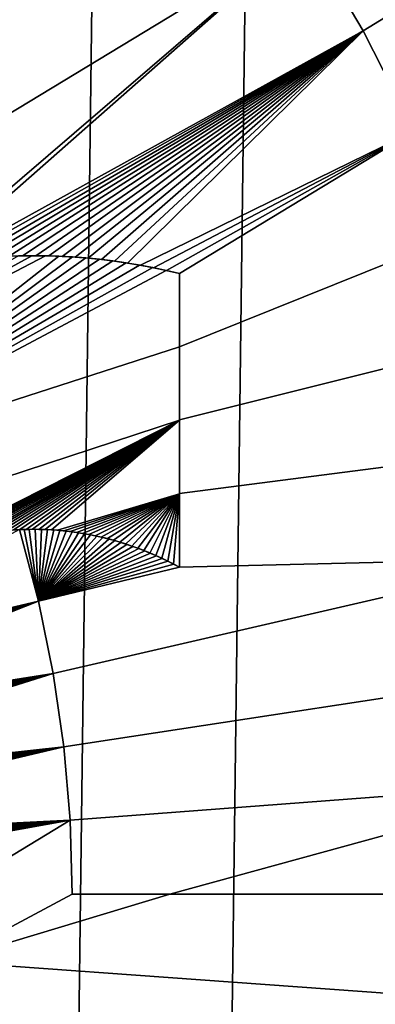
# Model space of a CAD drawing. Header units: metres. Extents: x -109 to 109, y -342 to 66.
# Tile 318 of 512: x 3.361 to 4.338, y -7.867 to -5.168. Entities that reach past the tile are written whole.
import ezdxf

# ---------------------------------------------------------------- set-up
doc = ezdxf.new("R2010")
doc.units = ezdxf.units.M
doc.layers.add('solid_K_24_62_16_000B91', color=7, linetype='CONTINUOUS')

msp = doc.modelspace()

# ---------------------------------------------------------------- linework, layer by layer
at = {"layer": 'solid_K_24_62_16_000B91'}
for points in [[(3.413546, 16.653755, -67), (2.99035, -16.734928, -67), (2.565332, -16.805325, -67), (2.990326, 16.734932, -67)], [(3.834734, 16.561848, -67), (3.413569, -16.653751, -67), (2.99035, -16.734928, -67), (3.413546, 16.653755, -67)], [(4.253493, 16.459272, -67), (3.834755, -16.561844, -67), (3.413569, -16.653751, -67), (3.834734, 16.561848, -67)], [(4.669421, 16.346148, -67), (4.253512, -16.459269, -67), (3.834755, -16.561844, -67), (4.253493, 16.459272, -67)], [(5.082287, 16.222525, -67), (4.669439, -16.346142, -67), (4.253512, -16.459269, -67), (4.669421, 16.346148, -67)], [(4.304354, -5.198594, 85.223915), (5.49601, -4.469636, 85.026184), (5.286402, -4.123866, 85.026184), (4.147276, -4.93299, 85.223915)], [(2.529329, -5.137301, 85.372719), (2.678378, -5.302812, 85.372719), (3.784704, -4.433952, 85.223915), (3.58064, -4.202487, 85.223915)], [(2.678378, -5.302812, 85.372719), (2.816617, -5.477453, 85.372719), (3.973832, -4.677774, 85.223915), (3.784704, -4.433952, 85.223915)], [(4.444444, -5.473536, 85.223915), (5.683034, -4.828127, 85.026184), (5.49601, -4.469636, 85.026184), (4.304354, -5.198594, 85.223915)], [(2.816617, -5.477453, 85.372719), (2.943486, -5.66052, 85.372719), (4.147276, -4.93299, 85.223915), (3.973832, -4.677774, 85.223915)], [(2.943486, -5.66052, 85.372719), (3.058346, -5.850632, 85.372696), (3.081383, -5.845948, 85.37072), (4.147276, -4.93299, 85.223915)], [(3.081383, -5.845948, 85.37072), (3.117059, -5.83935, 85.367661), (4.147276, -4.93299, 85.223915)], [(3.152813, -5.833519, 85.364594), (4.304354, -5.198594, 85.223915), (4.147276, -4.93299, 85.223915), (3.117059, -5.83935, 85.367661)], [(3.152813, -5.833519, 85.364594), (3.188688, -5.828496, 85.361519), (4.304354, -5.198594, 85.223915)], [(3.188688, -5.828496, 85.361519), (3.224662, -5.824271, 85.358444), (4.304354, -5.198594, 85.223915)], [(3.224662, -5.824271, 85.358444), (3.260702, -5.82082, 85.355354), (4.304354, -5.198594, 85.223915)], [(3.260702, -5.82082, 85.355354), (3.296809, -5.81815, 85.352264), (4.304354, -5.198594, 85.223915)], [(3.296809, -5.81815, 85.352264), (3.333002, -5.816291, 85.349174), (4.304354, -5.198594, 85.223915)], [(3.333002, -5.816291, 85.349174), (3.369224, -5.815227, 85.346077), (4.304354, -5.198594, 85.223915)], [(3.369224, -5.815227, 85.346077), (3.405419, -5.814938, 85.342987), (4.304354, -5.198594, 85.223915)], [(3.405419, -5.814938, 85.342987), (3.441596, -5.815447, 85.339897), (4.304354, -5.198594, 85.223915)], [(3.441596, -5.815447, 85.339897), (3.477761, -5.816763, 85.336815), (4.304354, -5.198594, 85.223915)], [(3.477761, -5.816763, 85.336815), (3.513889, -5.818869, 85.333733), (4.304354, -5.198594, 85.223915)], [(3.513889, -5.818869, 85.333733), (3.549963, -5.821749, 85.330658), (4.304354, -5.198594, 85.223915)], [(3.549963, -5.821749, 85.330658), (3.586001, -5.825434, 85.327591), (4.304354, -5.198594, 85.223915)], [(3.586001, -5.825434, 85.327591), (3.621975, -5.829917, 85.324524), (4.304354, -5.198594, 85.223915)], [(3.621975, -5.829917, 85.324524), (3.657842, -5.835181, 85.321472), (4.304354, -5.198594, 85.223915)], [(3.693571, -5.841214, 85.318436), (4.444444, -5.473536, 85.223915), (4.304354, -5.198594, 85.223915), (3.657842, -5.835181, 85.321472)], [(3.693571, -5.841214, 85.318436), (3.729177, -5.848035, 85.315407), (4.444444, -5.473536, 85.223915)], [(3.729177, -5.848035, 85.315407), (3.764656, -5.85565, 85.312393), (4.444444, -5.473536, 85.223915)], [(3.764656, -5.85565, 85.312393), (3.8, -5.864065, 85.309395), (4.444444, -5.473536, 85.223915)], [(3.8, -6.064308, 85.317451), (4.566993, -5.756731, 85.223915), (4.444444, -5.473536, 85.223915), (3.8, -5.864065, 85.309395)], [(3.8, -6.064308, 85.317451), (3.8, -6.265159, 85.324524), (4.671519, -6.047063, 85.223915), (4.566993, -5.756731, 85.223915)], [(2.616517, -6.239934, 85.499199), (3.432253, -5.815238, 85.421066), (3.395142, -5.814933, 85.424232)], [(2.616517, -6.239934, 85.499199), (3.395142, -5.814933, 85.424232), (3.358028, -5.815475, 85.427391)], [(2.699745, -6.419003, 85.499199), (3.469354, -5.81639, 85.417908), (3.432253, -5.815238, 85.421066), (2.616517, -6.239934, 85.499199)], [(2.699745, -6.419003, 85.499199), (3.50642, -5.818369, 85.414757), (3.469354, -5.81639, 85.417908)], [(2.699745, -6.419003, 85.499199), (3.543434, -5.821166, 85.411606), (3.50642, -5.818369, 85.414757)], [(2.699745, -6.419003, 85.499199), (3.580418, -5.824811, 85.408463), (3.543434, -5.821166, 85.411606)], [(2.699745, -6.419003, 85.499199), (3.617335, -5.829296, 85.405327), (3.580418, -5.824811, 85.408463)], [(2.699745, -6.419003, 85.499199), (3.654138, -5.8346, 85.402199), (3.617335, -5.829296, 85.405327)], [(3.320884, -5.81683, 85.430565), (3.358028, -5.815475, 85.427391), (3.369224, -5.815227, 85.346077), (3.333002, -5.816291, 85.349174)], [(3.358028, -5.815475, 85.427391), (3.395142, -5.814933, 85.424232), (3.405419, -5.814938, 85.342987), (3.369224, -5.815227, 85.346077)], [(3.395142, -5.814933, 85.424232), (3.432253, -5.815238, 85.421066), (3.441596, -5.815447, 85.339897), (3.405419, -5.814938, 85.342987)], [(3.432253, -5.815238, 85.421066), (3.469354, -5.81639, 85.417908), (3.477761, -5.816763, 85.336815), (3.441596, -5.815447, 85.339897)], [(3.469354, -5.81639, 85.417908), (3.50642, -5.818369, 85.414757), (3.513889, -5.818869, 85.333733), (3.477761, -5.816763, 85.336815)], [(3.50642, -5.818369, 85.414757), (3.543434, -5.821166, 85.411606), (3.549963, -5.821749, 85.330658), (3.513889, -5.818869, 85.333733)], [(3.543434, -5.821166, 85.411606), (3.580418, -5.824811, 85.408463), (3.586001, -5.825434, 85.327591), (3.549963, -5.821749, 85.330658)], [(3.580418, -5.824811, 85.408463), (3.617335, -5.829296, 85.405327), (3.621975, -5.829917, 85.324524), (3.586001, -5.825434, 85.327591)], [(3.617335, -5.829296, 85.405327), (3.654138, -5.8346, 85.402199), (3.657842, -5.835181, 85.321472), (3.621975, -5.829917, 85.324524)], [(2.699745, -6.419003, 85.499199), (3.690799, -5.840714, 85.399086), (3.654138, -5.8346, 85.402199)], [(2.699745, -6.419003, 85.499199), (3.727334, -5.847659, 85.395988), (3.690799, -5.840714, 85.399086)], [(2.699745, -6.419003, 85.499199), (3.763736, -5.855441, 85.392906), (3.727334, -5.847659, 85.395988)], [(3.763736, -5.855441, 85.392906), (2.699745, -6.419003, 85.499199), (3.8, -6.06504, 85.397903), (3.8, -5.864065, 85.389832)], [(3.654138, -5.8346, 85.402199), (3.690799, -5.840714, 85.399086), (3.693571, -5.841214, 85.318436), (3.657842, -5.835181, 85.321472)], [(3.690799, -5.840714, 85.399086), (3.727334, -5.847659, 85.395988), (3.729177, -5.848035, 85.315407), (3.693571, -5.841214, 85.318436)], [(3.727334, -5.847659, 85.395988), (3.763736, -5.855441, 85.392906), (3.764656, -5.85565, 85.312393), (3.729177, -5.848035, 85.315407)], [(3.763736, -5.855441, 85.392906), (3.8, -5.864065, 85.389832), (3.8, -5.864065, 85.309395), (3.764656, -5.85565, 85.312393)], [(3.8, -5.864065, 85.389832), (3.8, -6.06504, 85.397903), (3.8, -6.064308, 85.317451), (3.8, -5.864065, 85.309395)], [(2.699745, -6.419003, 85.499199), (2.770736, -6.603265, 85.499199), (3.8, -6.266208, 85.404961), (3.8, -6.06504, 85.397903)], [(3.8, -6.265159, 85.324524), (3.8, -6.466727, 85.330589), (4.757609, -6.343386, 85.223915), (4.671519, -6.047063, 85.223915)], [(3.8, -6.266208, 85.404961), (3.8, -6.265159, 85.324524), (3.8, -6.064308, 85.317451), (3.8, -6.06504, 85.397903)], [(2.770736, -6.603265, 85.499199), (3.057964, -6.639984, 85.479118), (3.8, -6.266208, 85.404961)], [(3.8, -6.266208, 85.404961), (3.057964, -6.639984, 85.479118), (3.074333, -6.632693, 85.477692)], [(3.8, -6.266208, 85.404961), (3.074333, -6.632693, 85.477692), (3.090776, -6.625791, 85.476257)], [(3.8, -6.266208, 85.404961), (3.090776, -6.625791, 85.476257), (3.107325, -6.619277, 85.474823)], [(3.8, -6.266208, 85.404961), (3.107325, -6.619277, 85.474823), (3.123957, -6.613139, 85.473381)], [(3.8, -6.266208, 85.404961), (3.123957, -6.613139, 85.473381), (3.140651, -6.607365, 85.471931)], [(3.8, -6.266208, 85.404961), (3.140651, -6.607365, 85.471931), (3.157389, -6.601943, 85.470482)], [(3.8, -6.266208, 85.404961), (3.157389, -6.601943, 85.470482), (3.174198, -6.596901, 85.469032)], [(3.8, -6.266208, 85.404961), (3.174198, -6.596901, 85.469032), (3.191077, -6.592244, 85.467575)], [(3.8, -6.266208, 85.404961), (3.191077, -6.592244, 85.467575), (3.20801, -6.587958, 85.46611)], [(3.8, -6.266208, 85.404961), (3.20801, -6.587958, 85.46611), (3.224983, -6.584031, 85.464645)], [(3.8, -6.266208, 85.404961), (3.224983, -6.584031, 85.464645), (3.241985, -6.580456, 85.463181)], [(3.8, -6.266208, 85.404961), (3.241985, -6.580456, 85.463181), (3.259034, -6.577262, 85.461716)], [(3.8, -6.266208, 85.404961), (3.259034, -6.577262, 85.461716), (3.276128, -6.574446, 85.460251)], [(3.8, -6.266208, 85.404961), (3.276128, -6.574446, 85.460251), (3.293258, -6.571996, 85.458778)], [(3.8, -6.266208, 85.404961), (3.293258, -6.571996, 85.458778), (3.310418, -6.569902, 85.457306)], [(3.8, -6.266208, 85.404961), (3.310418, -6.569902, 85.457306), (3.327612, -6.568164, 85.455833)], [(3.8, -6.266208, 85.404961), (3.327612, -6.568164, 85.455833), (3.344857, -6.566806, 85.454361)], [(3.8, -6.266208, 85.404961), (3.344857, -6.566806, 85.454361), (3.362132, -6.565821, 85.452881)], [(3.8, -6.266208, 85.404961), (3.362132, -6.565821, 85.452881), (3.379414, -6.565202, 85.451408)], [(3.8, -6.266208, 85.404961), (3.379414, -6.565202, 85.451408), (3.396677, -6.56494, 85.449936)], [(3.8, -6.266208, 85.404961), (3.396677, -6.56494, 85.449936), (3.413922, -6.565042, 85.448471)], [(3.8, -6.266208, 85.404961), (3.413922, -6.565042, 85.448471), (3.431165, -6.565525, 85.447006)], [(3.8, -6.266208, 85.404961), (3.431165, -6.565525, 85.447006), (3.4484, -6.566379, 85.445541)], [(3.8, -6.266208, 85.404961), (3.4484, -6.566379, 85.445541), (3.465621, -6.567598, 85.444077), (3.8, -6.467575, 85.411011)], [(3.8, -6.467575, 85.411011), (3.8, -6.466727, 85.330589), (3.8, -6.265159, 85.324524), (3.8, -6.266208, 85.404961)], [(3.8, -6.466727, 85.330589), (3.8, -6.669126, 85.335663), (4.824923, -6.644529, 85.223915), (4.757609, -6.343386, 85.223915)], [(3.8, -6.467575, 85.411011), (3.465621, -6.567598, 85.444077), (3.482822, -6.569174, 85.442619)], [(3.8, -6.467575, 85.411011), (3.482822, -6.569174, 85.442619), (3.500018, -6.571122, 85.441162)], [(3.8, -6.467575, 85.411011), (3.500018, -6.571122, 85.441162), (3.517205, -6.573447, 85.439713)], [(3.8, -6.467575, 85.411011), (3.517205, -6.573447, 85.439713), (3.534363, -6.576143, 85.438263)], [(3.8, -6.467575, 85.411011), (3.534363, -6.576143, 85.438263), (3.551473, -6.579201, 85.436821)], [(3.8, -6.467575, 85.411011), (3.551473, -6.579201, 85.436821), (3.568517, -6.582615, 85.435387)], [(3.8, -6.467575, 85.411011), (3.568517, -6.582615, 85.435387), (3.58551, -6.5864, 85.433952)], [(3.8, -6.467575, 85.411011), (3.58551, -6.5864, 85.433952), (3.60245, -6.590557, 85.432533)], [(3.8, -6.467575, 85.411011), (3.60245, -6.590557, 85.432533), (3.619334, -6.595083, 85.431114)], [(3.8, -6.467575, 85.411011), (3.619334, -6.595083, 85.431114), (3.636153, -6.599972, 85.429703)], [(3.8, -6.467575, 85.411011), (3.636153, -6.599972, 85.429703), (3.652908, -6.605225, 85.428299)], [(3.8, -6.467575, 85.411011), (3.652908, -6.605225, 85.428299), (3.669607, -6.610854, 85.426903)], [(3.8, -6.467575, 85.411011), (3.669607, -6.610854, 85.426903), (3.686239, -6.616856, 85.425514)], [(3.8, -6.467575, 85.411011), (3.686239, -6.616856, 85.425514), (3.702789, -6.623226, 85.424126)], [(3.8, -6.467575, 85.411011), (3.702789, -6.623226, 85.424126), (3.719242, -6.629957, 85.42276)], [(3.8, -6.467575, 85.411011), (3.719242, -6.629957, 85.42276), (3.73559, -6.637049, 85.421394)], [(3.8, -6.467575, 85.411011), (3.73559, -6.637049, 85.421394), (3.751842, -6.64451, 85.420044)], [(3.8, -6.467575, 85.411011), (3.751842, -6.64451, 85.420044), (3.767996, -6.652342, 85.418701)], [(3.8, -6.467575, 85.411011), (3.767996, -6.652342, 85.418701), (3.784049, -6.660546, 85.417366)], [(3.8, -6.467575, 85.411011), (3.784049, -6.660546, 85.417366), (3.8, -6.669126, 85.416046)], [(3.8, -6.467575, 85.411011), (3.8, -6.669126, 85.416046), (3.8, -6.669126, 85.335663), (3.8, -6.466727, 85.330589)], [(2.717789, -6.912697, 85.428879), (2.706201, -6.927965, 85.429916), (3.412739, -6.762368, 85.372719), (3.360702, -6.565883, 85.372696)], [(3.362132, -6.565821, 85.452881), (3.344857, -6.566806, 85.454361), (3.341368, -6.567048, 85.374352), (3.360702, -6.565883, 85.372696)], [(3.379414, -6.565202, 85.451408), (3.362132, -6.565821, 85.452881), (3.360702, -6.565883, 85.372696), (3.374065, -6.565351, 85.371552)], [(3.374065, -6.565351, 85.371552), (3.360702, -6.565883, 85.372696), (3.412739, -6.762368, 85.372719)], [(3.396677, -6.56494, 85.449936), (3.379414, -6.565202, 85.451408), (3.374065, -6.565351, 85.371552), (3.387425, -6.565037, 85.370415)], [(3.387425, -6.565037, 85.370415), (3.374065, -6.565351, 85.371552), (3.412739, -6.762368, 85.372719)], [(3.413922, -6.565042, 85.448471), (3.396677, -6.56494, 85.449936), (3.387425, -6.565037, 85.370415), (3.404361, -6.564944, 85.368965)], [(3.404361, -6.564944, 85.368965), (3.387425, -6.565037, 85.370415), (3.412739, -6.762368, 85.372719)], [(3.421278, -6.565203, 85.367523), (3.404361, -6.564944, 85.368965), (3.412739, -6.762368, 85.372719)], [(3.431165, -6.565525, 85.447006), (3.413922, -6.565042, 85.448471), (3.404361, -6.564944, 85.368965), (3.421278, -6.565203, 85.367523)], [(3.438189, -6.565826, 85.366081), (3.421278, -6.565203, 85.367523), (3.412739, -6.762368, 85.372719)], [(3.455091, -6.566807, 85.364647), (3.438189, -6.565826, 85.366081), (3.412739, -6.762368, 85.372719)], [(3.471981, -6.568139, 85.363213), (3.455091, -6.566807, 85.364647), (3.412739, -6.762368, 85.372719)], [(3.488853, -6.569816, 85.361778), (3.471981, -6.568139, 85.363213), (3.412739, -6.762368, 85.372719)], [(3.505723, -6.571851, 85.360352), (3.488853, -6.569816, 85.361778), (3.412739, -6.762368, 85.372719)], [(3.522585, -6.574251, 85.358925), (3.505723, -6.571851, 85.360352), (3.412739, -6.762368, 85.372719)], [(3.53942, -6.577007, 85.357498), (3.522585, -6.574251, 85.358925), (3.412739, -6.762368, 85.372719)], [(3.55621, -6.580113, 85.356079), (3.53942, -6.577007, 85.357498), (3.412739, -6.762368, 85.372719)], [(3.57294, -6.583565, 85.354668), (3.55621, -6.580113, 85.356079), (3.412739, -6.762368, 85.372719)], [(3.589625, -6.587376, 85.353256), (3.57294, -6.583565, 85.354668), (3.412739, -6.762368, 85.372719)], [(3.4484, -6.566379, 85.445541), (3.431165, -6.565525, 85.447006), (3.421278, -6.565203, 85.367523), (3.438189, -6.565826, 85.366081)], [(3.465621, -6.567598, 85.444077), (3.4484, -6.566379, 85.445541), (3.438189, -6.565826, 85.366081), (3.455091, -6.566807, 85.364647)], [(3.482822, -6.569174, 85.442619), (3.465621, -6.567598, 85.444077), (3.455091, -6.566807, 85.364647), (3.471981, -6.568139, 85.363213)], [(3.500018, -6.571122, 85.441162), (3.482822, -6.569174, 85.442619), (3.471981, -6.568139, 85.363213), (3.488853, -6.569816, 85.361778)], [(3.517205, -6.573447, 85.439713), (3.500018, -6.571122, 85.441162), (3.488853, -6.569816, 85.361778), (3.505723, -6.571851, 85.360352)], [(3.534363, -6.576143, 85.438263), (3.517205, -6.573447, 85.439713), (3.505723, -6.571851, 85.360352), (3.522585, -6.574251, 85.358925)], [(3.551473, -6.579201, 85.436821), (3.534363, -6.576143, 85.438263), (3.522585, -6.574251, 85.358925), (3.53942, -6.577007, 85.357498)], [(3.568517, -6.582615, 85.435387), (3.551473, -6.579201, 85.436821), (3.53942, -6.577007, 85.357498), (3.55621, -6.580113, 85.356079)], [(3.58551, -6.5864, 85.433952), (3.568517, -6.582615, 85.435387), (3.55621, -6.580113, 85.356079), (3.57294, -6.583565, 85.354668)], [(3.60245, -6.590557, 85.432533), (3.58551, -6.5864, 85.433952), (3.57294, -6.583565, 85.354668), (3.589625, -6.587376, 85.353256)], [(3.606264, -6.591547, 85.35186), (3.589625, -6.587376, 85.353256), (3.412739, -6.762368, 85.372719)], [(3.622845, -6.596073, 85.350464), (3.606264, -6.591547, 85.35186), (3.412739, -6.762368, 85.372719)], [(3.639359, -6.600948, 85.349075), (3.622845, -6.596073, 85.350464), (3.412739, -6.762368, 85.372719)], [(3.655798, -6.606171, 85.347694), (3.639359, -6.600948, 85.349075), (3.412739, -6.762368, 85.372719)], [(3.672177, -6.611754, 85.346321), (3.655798, -6.606171, 85.347694), (3.412739, -6.762368, 85.372719)], [(3.688485, -6.617696, 85.344955), (3.672177, -6.611754, 85.346321), (3.412739, -6.762368, 85.372719)], [(3.619334, -6.595083, 85.431114), (3.60245, -6.590557, 85.432533), (3.589625, -6.587376, 85.353256), (3.606264, -6.591547, 85.35186)], [(3.636153, -6.599972, 85.429703), (3.619334, -6.595083, 85.431114), (3.606264, -6.591547, 85.35186), (3.622845, -6.596073, 85.350464)], [(3.652908, -6.605225, 85.428299), (3.636153, -6.599972, 85.429703), (3.622845, -6.596073, 85.350464), (3.639359, -6.600948, 85.349075)], [(3.669607, -6.610854, 85.426903), (3.652908, -6.605225, 85.428299), (3.639359, -6.600948, 85.349075), (3.655798, -6.606171, 85.347694)], [(3.686239, -6.616856, 85.425514), (3.669607, -6.610854, 85.426903), (3.655798, -6.606171, 85.347694), (3.672177, -6.611754, 85.346321)], [(3.702789, -6.623226, 85.424126), (3.686239, -6.616856, 85.425514), (3.672177, -6.611754, 85.346321), (3.688485, -6.617696, 85.344955)], [(3.70471, -6.623991, 85.343605), (3.688485, -6.617696, 85.344955), (3.412739, -6.762368, 85.372719)], [(3.720839, -6.630632, 85.342255), (3.70471, -6.623991, 85.343605), (3.412739, -6.762368, 85.372719)], [(3.736866, -6.63762, 85.340919), (3.720839, -6.630632, 85.342255), (3.412739, -6.762368, 85.372719)], [(3.752797, -6.644961, 85.339592), (3.736866, -6.63762, 85.340919), (3.412739, -6.762368, 85.372719)], [(3.719242, -6.629957, 85.42276), (3.702789, -6.623226, 85.424126), (3.688485, -6.617696, 85.344955), (3.70471, -6.623991, 85.343605)], [(3.73559, -6.637049, 85.421394), (3.719242, -6.629957, 85.42276), (3.70471, -6.623991, 85.343605), (3.720839, -6.630632, 85.342255)], [(3.751842, -6.64451, 85.420044), (3.73559, -6.637049, 85.421394), (3.720839, -6.630632, 85.342255), (3.736866, -6.63762, 85.340919)], [(3.767996, -6.652342, 85.418701), (3.751842, -6.64451, 85.420044), (3.736866, -6.63762, 85.340919), (3.752797, -6.644961, 85.339592)], [(3.8, -6.669126, 85.335663), (3.412739, -6.762368, 85.372719), (3.453368, -6.960656, 85.372719), (4.824923, -6.644529, 85.223915)], [(3.768631, -6.652658, 85.338272), (3.752797, -6.644961, 85.339592), (3.412739, -6.762368, 85.372719)], [(3.784367, -6.660712, 85.33696), (3.768631, -6.652658, 85.338272), (3.412739, -6.762368, 85.372719)], [(3.8, -6.669126, 85.335663), (3.784367, -6.660712, 85.33696), (3.412739, -6.762368, 85.372719)], [(3.482485, -7.160959, 85.372719), (4.873194, -6.949304, 85.223915), (4.824923, -6.644529, 85.223915), (3.453368, -6.960656, 85.372719)], [(3.767996, -6.652342, 85.418701), (3.752797, -6.644961, 85.339592), (3.768631, -6.652658, 85.338272)], [(3.767996, -6.652342, 85.418701), (3.768631, -6.652658, 85.338272), (3.784367, -6.660712, 85.33696), (3.784049, -6.660546, 85.417366)], [(3.8, -6.669126, 85.416046), (3.784049, -6.660546, 85.417366), (3.784367, -6.660712, 85.33696), (3.8, -6.669126, 85.335663)], [(2.614834, -7.076132, 85.438095), (2.606125, -7.093839, 85.438881), (3.453368, -6.960656, 85.372719), (3.412739, -6.762368, 85.372719)], [(2.623853, -7.058679, 85.437286), (2.614834, -7.076132, 85.438095), (3.412739, -6.762368, 85.372719)], [(2.63316, -7.041477, 85.436455), (2.623853, -7.058679, 85.437286), (3.412739, -6.762368, 85.372719)], [(2.642733, -7.024525, 85.435593), (2.63316, -7.041477, 85.436455), (3.412739, -6.762368, 85.372719)], [(2.652589, -7.007832, 85.434708), (2.642733, -7.024525, 85.435593), (3.412739, -6.762368, 85.372719)], [(2.662737, -6.991393, 85.4338), (2.652589, -7.007832, 85.434708), (3.412739, -6.762368, 85.372719)], [(2.67317, -6.975193, 85.432869), (2.662737, -6.991393, 85.4338), (3.412739, -6.762368, 85.372719)], [(2.683882, -6.959218, 85.431908), (2.67317, -6.975193, 85.432869), (3.412739, -6.762368, 85.372719)], [(2.694894, -6.943473, 85.430923), (2.683882, -6.959218, 85.431908), (3.412739, -6.762368, 85.372719)], [(2.706201, -6.927965, 85.429916), (2.694894, -6.943473, 85.430923), (3.412739, -6.762368, 85.372719)], [(2.547349, -7.244876, 85.444168), (2.541466, -7.264936, 85.444702), (3.482485, -7.160959, 85.372719), (3.453368, -6.960656, 85.372719)], [(2.553554, -7.225096, 85.443611), (2.547349, -7.244876, 85.444168), (3.453368, -6.960656, 85.372719)], [(2.560127, -7.205548, 85.443016), (2.553554, -7.225096, 85.443611), (3.453368, -6.960656, 85.372719)], [(2.567037, -7.186251, 85.442398), (2.560127, -7.205548, 85.443016), (3.453368, -6.960656, 85.372719)], [(2.574243, -7.167226, 85.44175), (2.567037, -7.186251, 85.442398), (3.453368, -6.960656, 85.372719)], [(2.581743, -7.148486, 85.441071), (2.574243, -7.167226, 85.44175), (3.453368, -6.960656, 85.372719)], [(2.589573, -7.130013, 85.440369), (2.581743, -7.148486, 85.441071), (3.453368, -6.960656, 85.372719)], [(2.597709, -7.111799, 85.439636), (2.589573, -7.130013, 85.440369), (3.453368, -6.960656, 85.372719)], [(2.606125, -7.093839, 85.438881), (2.597709, -7.111799, 85.439636), (3.453368, -6.960656, 85.372719)], [(3.499995, -7.362608, 85.372719), (4.902234, -7.256509, 85.223915), (4.873194, -6.949304, 85.223915), (3.482485, -7.160959, 85.372719)], [(2.513907, -7.389784, 85.447189), (2.510706, -7.411223, 85.447479), (3.499995, -7.362608, 85.372719), (3.482485, -7.160959, 85.372719)], [(2.517532, -7.3685, 85.446861), (2.513907, -7.389784, 85.447189), (3.482485, -7.160959, 85.372719)], [(2.521566, -7.347373, 85.446495), (2.517532, -7.3685, 85.446861), (3.482485, -7.160959, 85.372719)], [(2.525976, -7.32645, 85.446098), (2.521566, -7.347373, 85.446495), (3.482485, -7.160959, 85.372719)], [(2.530745, -7.305762, 85.445671), (2.525976, -7.32645, 85.446098), (3.482485, -7.160959, 85.372719)], [(2.535918, -7.285248, 85.445206), (2.530745, -7.305762, 85.445671), (3.482485, -7.160959, 85.372719)], [(2.541466, -7.264936, 85.444702), (2.535918, -7.285248, 85.445206), (3.482485, -7.160959, 85.372719)], [(3.499995, -7.362608, 85.372719), (3.505838, -7.564932, 85.372719), (3.773511, -7.564932, 85.348259), (4.902234, -7.256509, 85.223915)], [(4.902234, -7.256509, 85.223915), (3.773511, -7.564932, 85.348259), (4.742583, -7.564932, 85.244499)], [(2.500243, -7.542659, 85.448425), (2.5, -7.564932, 85.448448), (3.165336, -7.564932, 85.401207), (3.499995, -7.362608, 85.372719)], [(2.500908, -7.520521, 85.448364), (2.500243, -7.542659, 85.448425), (3.499995, -7.362608, 85.372719)], [(2.501998, -7.498501, 85.448265), (2.500908, -7.520521, 85.448364), (3.499995, -7.362608, 85.372719)], [(2.503518, -7.476585, 85.448128), (2.501998, -7.498501, 85.448265), (3.499995, -7.362608, 85.372719)], [(2.505487, -7.454704, 85.447952), (2.503518, -7.476585, 85.448128), (3.499995, -7.362608, 85.372719)], [(2.507892, -7.432888, 85.447731), (2.505487, -7.454704, 85.447952), (3.499995, -7.362608, 85.372719)], [(2.510706, -7.411223, 85.447479), (2.507892, -7.432888, 85.447731), (3.499995, -7.362608, 85.372719)], [(3.499995, -7.362608, 85.372719), (3.165336, -7.564932, 85.401207), (3.159942, -7.749655, 85.401207), (3.505838, -7.564932, 85.372719)], [(3.773511, -7.564932, 85.348259), (3.505838, -7.564932, 85.372719), (3.159942, -7.749655, 85.401207)], [(4.733225, -7.862721, 85.244499), (4.742583, -7.564932, 85.244499), (3.773511, -7.564932, 85.348259), (3.159942, -7.749655, 85.401207)], [(4.705186, -8.159335, 85.244499), (4.733225, -7.862721, 85.244499), (3.159942, -7.749655, 85.401207), (3.143776, -7.933748, 85.401207)]]:
    msp.add_3dface(points, dxfattribs=at)

doc.saveas('drawing.dxf')
